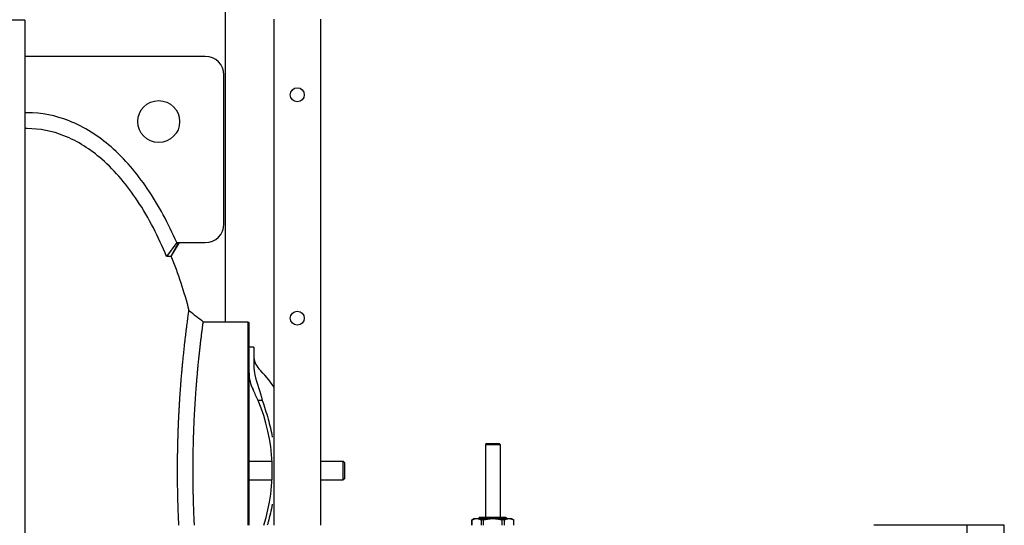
# Model space of a CAD drawing. Header units: inches. Extents: x 18 to 846, y -44 to 561.
# Tile 506 of 637: x 520 to 573, y 230 to 257. Entities that reach past the tile are written whole.
import ezdxf

# ---------------------------------------------------------------- set-up
doc = ezdxf.new("R2010")
doc.units = ezdxf.units.IN
doc.header["$LTSCALE"] = 24
doc.header["$MEASUREMENT"] = 0
doc.layers.add('Visible (ANSI)', color=7, linetype='Continuous', lineweight=30)

msp = doc.modelspace()

# ---------------------------------------------------------------- linework, layer by layer
at = {"layer": 'Visible (ANSI)'}
for p, q in [((531.43343, 271.2065), (531.43343, 240.644)), ((534.05343, 229.7065), (534.05343, 256.89584)), ((536.55343, 256.89584), (536.55343, 229.7065)), ((520.67843, 256.8315), (349.67843, 256.8315)), ((520.67843, 256.8315), (520.67843, 108.966)), ((530.36358, 254.894), (520.67843, 254.894)), ((531.36358, 245.894), (531.36358, 253.894)), ((520.80343, 251.86562), (520.67843, 251.86562)), ((520.80343, 251.01639), (520.67843, 251.01639)), ((528.83105, 244.894), (528.28724, 244.14994)), ((528.9194, 244.894), (528.50704, 244.14994)), ((528.96399, 244.894), (528.52391, 244.1763)), ((528.83105, 244.894), (530.36358, 244.894)), ((528.50704, 244.14994), (528.28724, 244.14994)), ((530.25678, 240.644), (532.64978, 240.644)), ((532.64978, 240.644), (532.71228, 240.5815)), ((532.64978, 240.64399), (532.64978, 232.644)), ((532.71228, 232.644), (532.71228, 240.58149)), ((532.96228, 239.269), (532.71228, 239.269)), ((532.96228, 239.269), (532.96228, 238.9685)), ((532.96228, 238.9685), (532.96228, 238.34748)), ((533.42534, 236.40542), (533.19902, 236.40542)), ((545.47223, 234.104), (545.40973, 234.0415)), ((545.40973, 234.0415), (546.19713, 234.0415)), ((545.40973, 234.0415), (545.40973, 230.14794)), ((545.47223, 234.104), (546.13463, 234.104)), ((546.13463, 234.104), (546.19713, 234.0415)), ((546.19713, 234.0415), (546.19713, 230.14794)), ((532.71228, 233.144), (533.94931, 233.144)), ((536.55343, 233.144), (537.77478, 233.144)), ((537.77478, 232.144), (537.77478, 233.144)), ((537.83728, 233.0815), (537.77478, 233.144)), ((532.64978, 232.644), (532.64978, 229.70659)), ((532.71228, 229.70658), (532.71228, 232.644)), ((537.83728, 233.0815), (537.83728, 232.2065)), ((532.71228, 232.144), (533.94931, 232.144)), ((536.55343, 232.144), (537.77478, 232.144)), ((537.83728, 232.2065), (537.77478, 232.144)), ((544.79949, 230.0692), (544.68138, 230.00101)), ((544.68344, 230.00101), (544.68138, 230.00101)), ((544.68138, 229.7065), (544.68138, 230.00101)), ((544.68344, 229.7065), (544.68344, 230.00101)), ((544.79949, 230.0692), (544.93399, 230.0692)), ((544.93399, 230.0692), (545.80343, 230.0692)), ((545.1179, 230.14794), (545.0554, 230.08544)), ((545.0554, 230.08544), (546.55146, 230.08544)), ((545.0554, 230.08544), (545.0554, 230.0692)), ((545.1179, 230.14794), (546.48896, 230.14794)), ((545.30233, 230.00101), (545.18454, 230.00101)), ((545.18454, 229.7065), (545.18454, 230.00101)), ((545.30233, 229.7065), (545.30233, 230.00101)), ((545.80343, 230.0692), (546.67286, 230.0692)), ((546.42231, 230.00101), (546.30453, 230.00101)), ((546.30453, 229.7065), (546.30453, 230.00101)), ((546.42231, 229.7065), (546.42231, 230.00101)), ((546.48896, 230.14794), (546.55146, 230.08544)), ((546.55146, 230.08544), (546.55146, 230.0692)), ((546.67286, 230.0692), (546.80737, 230.0692)), ((546.80737, 230.0692), (546.92548, 230.00101)), ((546.92548, 230.00101), (546.92341, 230.00101)), ((546.92341, 229.7065), (546.92341, 230.00101)), ((546.92548, 229.7065), (546.92548, 230.00101)), ((571.25843, 229.7065), (566.25843, 229.7065)), ((573.25843, 229.7065), (571.25843, 229.7065)), ((571.25843, 227.2065), (571.25843, 229.7065)), ((573.25843, 195.61183), (573.25843, 229.7065)), ((573.25843, 227.2065), (573.25843, 229.7065))]:
    msp.add_line(p, q, dxfattribs=at)
for centre, radius in [((535.30343, 252.8315), 0.375), ((535.30343, 252.8315), 0.375), ((527.86358, 251.394), 1.125), ((535.30343, 240.8315), 0.375), ((535.30343, 240.8315), 0.375)]:
    msp.add_circle(centre, radius, dxfattribs=at)
for centre, radius, start, end in [((530.36358, 253.894), 1, 0, 90), ((530.36358, 245.894), 1, 270, 0), ((533.96228, 238.81348), 1, 180, 224.117595), ((534.71228, 237.894), 2, 180, 206.784996), ((527.59978, 232.644), 7.8625, 34.833605, 44.117595), ((524.31228, 232.644), 9.65, 22.941059, 26.784996), ((524.31228, 232.644), 9.65, 342.277681, 22.941059)]:
    msp.add_arc(centre, radius, start, end, dxfattribs=at)
for points, knots in [([(528.83105, 244.894), (528.39285, 245.90023), (527.87023, 246.88717), (526.69568, 248.60954), (526.04841, 249.37911), (524.63101, 250.61515), (523.87779, 251.10387), (522.32837, 251.71401), (521.57517, 251.86562), (520.80343, 251.86562)], [-28.45601816, -28.45601816, -28.45601816, -28.45601816, -20.14905615, -20.14905615, -12.6577515, -12.6577515, -5.88066707, -5.88066707, 0, 0, 0, 0]), ([(528.28724, 244.14994), (527.85954, 245.18598), (527.34209, 246.20666), (526.18296, 247.95184), (525.54864, 248.7226), (524.2065, 249.89338), (523.52599, 250.33784), (522.14376, 250.8822), (521.48226, 251.01639), (520.80343, 251.01639)], [-27.16591741, -27.16591741, -27.16591741, -27.16591741, -18.68870187, -18.68870187, -11.29271074, -11.29271074, -5.17271661, -5.17271661, 0, 0, 0, 0]), ([(528.52296, 244.17867), (528.70933, 243.71349), (528.88407, 243.23159), (529.20495, 242.25111), (529.3517, 241.75327), (529.48635, 241.24354)], [0.895256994, 0.895256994, 0.895256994, 0.895256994, 0.991241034, 0.991241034, 1.084775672, 1.084775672, 1.084775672, 1.084775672]), ([(528.87408, 232.644), (528.87408, 232.88881), (528.87561, 233.13564), (528.8786, 233.37885), (528.87953, 233.4545), (528.8806, 233.52991), (528.88181, 233.60505), (528.88189, 233.60991), (528.88196, 233.61476), (528.88204, 233.61961), (528.88471, 233.78308), (528.88803, 233.94532), (528.89197, 234.10617), (528.89369, 234.17642), (528.89553, 234.24657), (528.89748, 234.31651), (528.89769, 234.32402), (528.8979, 234.33153), (528.89812, 234.33904), (528.90012, 234.40985), (528.90225, 234.48042), (528.90449, 234.55064), (528.90476, 234.55911), (528.90503, 234.56756), (528.9053, 234.57602), (528.90635, 234.60848), (528.90743, 234.64087), (528.90852, 234.67316), (528.91011, 234.72001), (528.91175, 234.76666), (528.91343, 234.8131), (528.91586, 234.87996), (528.91839, 234.94666), (528.92102, 235.01307), (528.92143, 235.02335), (528.92184, 235.03363), (528.92225, 235.0439), (528.9249, 235.10994), (528.92765, 235.17567), (528.93048, 235.24096), (528.93096, 235.25195), (528.93144, 235.26292), (528.93192, 235.27389), (528.9352, 235.34861), (528.9386, 235.42271), (528.94209, 235.49602), (528.94517, 235.56068), (528.94835, 235.62508), (528.95161, 235.68912), (528.95221, 235.70103), (528.95282, 235.71292), (528.95343, 235.7248), (528.95661, 235.78658), (528.95987, 235.84801), (528.96319, 235.90904), (528.96387, 235.9214), (528.96455, 235.93375), (528.96522, 235.94607), (528.96904, 236.01518), (528.97294, 236.08377), (528.97691, 236.15167), (528.98061, 236.21486), (528.98438, 236.27755), (528.98822, 236.33971), (528.98903, 236.35285), (528.98984, 236.36596), (528.99065, 236.37906), (528.99424, 236.43656), (528.99788, 236.49359), (529.00156, 236.55016), (529.00243, 236.56349), (529.0033, 236.57679), (529.00417, 236.59006), (529.00826, 236.65221), (529.01241, 236.71378), (529.01661, 236.77474), (529.02092, 236.83724), (529.02528, 236.8992), (529.02969, 236.96058), (529.03066, 236.97396), (529.03162, 236.98732), (529.03259, 237.00065), (529.03649, 237.05435), (529.04043, 237.10758), (529.04439, 237.16029), (529.0454, 237.17367), (529.04641, 237.18703), (529.04742, 237.20034), (529.05147, 237.25378), (529.05556, 237.30667), (529.05966, 237.35898), (529.06466, 237.42268), (529.06972, 237.48577), (529.0748, 237.54813), (529.07588, 237.56131), (529.07696, 237.57446), (529.07804, 237.58757), (529.08215, 237.63757), (529.08628, 237.68707), (529.09043, 237.73603), (529.09083, 237.7408), (529.09124, 237.74557), (529.09164, 237.75032), (529.09234, 237.75852), (529.09303, 237.7667), (529.09373, 237.77487), (529.09742, 237.81815), (529.10112, 237.86099), (529.10483, 237.90334), (529.11226, 237.98832), (529.11975, 238.07198), (529.12725, 238.154), (529.12838, 238.1663), (529.1295, 238.17856), (529.13063, 238.19079), (529.13656, 238.25521), (529.1425, 238.31857), (529.14842, 238.38075), (529.14924, 238.38942), (529.15007, 238.39807), (529.1509, 238.4067), (529.15119, 238.40981), (529.15149, 238.41292), (529.15179, 238.41602), (529.15533, 238.45306), (529.15888, 238.48976), (529.16243, 238.52613), (529.17195, 238.62375), (529.18147, 238.7189), (529.19089, 238.81112), (529.19198, 238.8218), (529.19307, 238.83245), (529.19416, 238.84305), (529.19501, 238.8513), (529.19585, 238.85952), (529.1967, 238.86772), (529.20182, 238.91738), (529.20692, 238.9663), (529.21199, 239.01443), (529.21305, 239.02447), (529.21411, 239.03448), (529.21517, 239.04446), (529.22397, 239.12761), (529.23269, 239.20835), (529.24127, 239.28648), (529.24535, 239.32367), (529.24941, 239.36035), (529.25345, 239.3965), (529.25442, 239.40521), (529.25539, 239.41388), (529.25635, 239.42252), (529.26217, 239.47449), (529.26793, 239.52534), (529.27361, 239.575), (529.27453, 239.58305), (529.27545, 239.59106), (529.27637, 239.59904), (529.27885, 239.62066), (529.28131, 239.64205), (529.28376, 239.6632), (529.29354, 239.7476), (529.3031, 239.82873), (529.31238, 239.90629), (529.31318, 239.91297), (529.31398, 239.91962), (529.31477, 239.92624), (529.31593, 239.9359), (529.31708, 239.94551), (529.31823, 239.95505), (529.31999, 239.96965), (529.32174, 239.98411), (529.32347, 239.99844), (529.32594, 240.01883), (529.32839, 240.03897), (529.33082, 240.05886), (529.33155, 240.06484), (529.33228, 240.07079), (529.333, 240.07673), (529.34228, 240.15254), (529.35123, 240.22464), (529.3598, 240.29281), (529.3615, 240.30627), (529.36317, 240.31958), (529.36484, 240.33275), (529.36543, 240.33747), (529.36603, 240.34216), (529.36662, 240.34683), (529.37131, 240.38389), (529.37588, 240.41979), (529.38034, 240.45452), (529.38087, 240.45865), (529.3814, 240.46276), (529.38192, 240.46686), (529.38544, 240.49425), (529.38888, 240.52089), (529.39224, 240.54678), (529.39794, 240.59078), (529.40342, 240.63269), (529.40866, 240.67247), (529.40906, 240.67551), (529.40946, 240.67854), (529.40986, 240.68156), (529.41071, 240.68802), (529.41155, 240.69443), (529.41239, 240.70078), (529.41511, 240.72137), (529.41776, 240.74136), (529.42034, 240.76074), (529.42069, 240.76335), (529.42103, 240.76594), (529.42137, 240.76852), (529.42171, 240.77106), (529.42205, 240.7736), (529.42239, 240.77613), (529.43015, 240.83439), (529.43726, 240.88718), (529.44368, 240.93445), (529.4437, 240.93465), (529.44373, 240.93485), (529.44376, 240.93504), (529.44396, 240.93652), (529.44416, 240.938), (529.44436, 240.93947), (529.44746, 240.96236), (529.45041, 240.98395), (529.45318, 241.00424), (529.45336, 241.00555), (529.45354, 241.00685), (529.45372, 241.00815), (529.45676, 241.03042), (529.4596, 241.05109), (529.46223, 241.07017), (529.46456, 241.08709), (529.46673, 241.10277), (529.46873, 241.11721), (529.46883, 241.11791), (529.46892, 241.1186), (529.46902, 241.11929), (529.4711, 241.13435), (529.473, 241.14803), (529.47472, 241.16033), (529.47478, 241.16079), (529.47484, 241.16125), (529.47491, 241.16171), (529.47513, 241.16335), (529.47536, 241.16496), (529.47558, 241.16655), (529.47877, 241.18946), (529.48126, 241.20725), (529.48304, 241.21994), (529.48305, 241.22007), (529.48307, 241.2202), (529.48309, 241.22033), (529.48329, 241.22171), (529.48347, 241.22304), (529.48365, 241.2243), (529.48433, 241.22919), (529.48489, 241.23315), (529.48531, 241.23618), (529.48532, 241.23622), (529.48532, 241.23626), (529.48533, 241.2363), (529.48601, 241.24113), (529.48635, 241.24354), (529.48635, 241.24354)], [0.713977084, 0.713977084, 0.713977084, 0.713977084, 0.725846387, 0.725846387, 0.725846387, 0.729538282, 0.729538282, 0.729538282, 0.729776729, 0.729776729, 0.729776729, 0.737811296, 0.737811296, 0.737811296, 0.741320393, 0.741320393, 0.741320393, 0.741697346, 0.741697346, 0.741697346, 0.745252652, 0.745252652, 0.745252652, 0.745681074, 0.745681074, 0.745681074, 0.747326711, 0.747326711, 0.747326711, 0.749713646, 0.749713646, 0.749713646, 0.753150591, 0.753150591, 0.753150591, 0.753682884, 0.753682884, 0.753682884, 0.757105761, 0.757105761, 0.757105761, 0.757681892, 0.757681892, 0.757681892, 0.761608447, 0.761608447, 0.761608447, 0.765071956, 0.765071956, 0.765071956, 0.765715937, 0.765715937, 0.765715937, 0.769063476, 0.769063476, 0.769063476, 0.76974159, 0.76974159, 0.76974159, 0.773542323, 0.773542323, 0.773542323, 0.77707933, 0.77707933, 0.77707933, 0.777827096, 0.777827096, 0.777827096, 0.781110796, 0.781110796, 0.781110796, 0.781884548, 0.781884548, 0.781884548, 0.785506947, 0.785506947, 0.785506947, 0.789220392, 0.789220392, 0.789220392, 0.790030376, 0.790030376, 0.790030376, 0.793293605, 0.793293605, 0.793293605, 0.79412219, 0.79412219, 0.79412219, 0.797447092, 0.797447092, 0.797447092, 0.801496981, 0.801496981, 0.801496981, 0.802353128, 0.802353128, 0.802353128, 0.805616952, 0.805616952, 0.805616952, 0.805934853, 0.805934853, 0.805934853, 0.806482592, 0.806482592, 0.806482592, 0.809385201, 0.809385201, 0.809385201, 0.815209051, 0.815209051, 0.815209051, 0.816082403, 0.816082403, 0.816082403, 0.820684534, 0.820684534, 0.820684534, 0.821326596, 0.821326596, 0.821326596, 0.821557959, 0.821557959, 0.821557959, 0.8243182, 0.8243182, 0.8243182, 0.831729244, 0.831729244, 0.831729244, 0.832587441, 0.832587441, 0.832587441, 0.833254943, 0.833254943, 0.833254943, 0.837297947, 0.837297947, 0.837297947, 0.83814178, 0.83814178, 0.83814178, 0.845175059, 0.845175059, 0.845175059, 0.848522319, 0.848522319, 0.848522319, 0.849328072, 0.849328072, 0.849328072, 0.85417499, 0.85417499, 0.85417499, 0.854959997, 0.854959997, 0.854959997, 0.857086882, 0.857086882, 0.857086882, 0.865571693, 0.865571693, 0.865571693, 0.86630189, 0.86630189, 0.86630189, 0.867367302, 0.867367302, 0.867367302, 0.868996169, 0.868996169, 0.868996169, 0.871313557, 0.871313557, 0.871313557, 0.872010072, 0.872010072, 0.872010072, 0.880908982, 0.880908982, 0.880908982, 0.882665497, 0.882665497, 0.882665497, 0.883293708, 0.883293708, 0.883293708, 0.888274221, 0.888274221, 0.888274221, 0.888866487, 0.888866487, 0.888866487, 0.892826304, 0.892826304, 0.892826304, 0.899554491, 0.899554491, 0.899554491, 0.900069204, 0.900069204, 0.900069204, 0.901171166, 0.901171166, 0.901171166, 0.904744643, 0.904744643, 0.904744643, 0.905224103, 0.905224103, 0.905224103, 0.905697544, 0.905697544, 0.905697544, 0.916611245, 0.916611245, 0.916611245, 0.916656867, 0.916656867, 0.916656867, 0.916999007, 0.916999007, 0.916999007, 0.922326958, 0.922326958, 0.922326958, 0.922670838, 0.922670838, 0.922670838, 0.928566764, 0.928566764, 0.928566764, 0.933794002, 0.933794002, 0.933794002, 0.934045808, 0.934045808, 0.934045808, 0.939541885, 0.939541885, 0.939541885, 0.939747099, 0.939747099, 0.939747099, 0.940484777, 0.940484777, 0.940484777, 0.951124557, 0.951124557, 0.951124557, 0.951233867, 0.951233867, 0.951233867, 0.952407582, 0.952407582, 0.952407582, 0.956947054, 0.956947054, 0.956947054, 0.957008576, 0.957008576, 0.957008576, 0.964301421, 0.964301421, 0.964301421, 0.964301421]), ([(529.70812, 232.644), (529.70812, 232.64438), (529.70812, 232.64476), (529.70812, 232.64513), (529.70812, 232.86617), (529.70942, 233.08841), (529.71193, 233.30679), (529.71271, 233.37471), (529.71362, 233.44258), (529.71464, 233.51036), (529.7147, 233.51474), (529.71477, 233.51912), (529.71483, 233.52349), (529.71709, 233.67097), (529.7199, 233.81796), (529.72325, 233.96399), (529.72471, 234.02776), (529.72628, 234.09145), (529.72794, 234.15493), (529.72812, 234.16174), (529.7283, 234.16856), (529.72848, 234.17537), (529.73019, 234.23962), (529.732, 234.30356), (529.7339, 234.36717), (529.73413, 234.37484), (529.73436, 234.3825), (529.73459, 234.39016), (529.73549, 234.41956), (529.7364, 234.4489), (529.73733, 234.47817), (529.73868, 234.52063), (529.74007, 234.56294), (529.74151, 234.60509), (529.74358, 234.66579), (529.74573, 234.7264), (529.74798, 234.7868), (529.74833, 234.79616), (529.74868, 234.80551), (529.74903, 234.81485), (529.75129, 234.87494), (529.75364, 234.93481), (529.75607, 234.99437), (529.75648, 235.00439), (529.75689, 235.0144), (529.7573, 235.02441), (529.76012, 235.0926), (529.76304, 235.16035), (529.76604, 235.22751), (529.7687, 235.28674), (529.77143, 235.34573), (529.77424, 235.40441), (529.77476, 235.41533), (529.77528, 235.42623), (529.77581, 235.43711), (529.77855, 235.49372), (529.78136, 235.55002), (529.78423, 235.60598), (529.78481, 235.61732), (529.7854, 235.62864), (529.78598, 235.63994), (529.78927, 235.70331), (529.79264, 235.76622), (529.79608, 235.82859), (529.79928, 235.88664), (529.80255, 235.9443), (529.80588, 236.00155), (529.80658, 236.01365), (529.80729, 236.02573), (529.80799, 236.0378), (529.81111, 236.09079), (529.81427, 236.14342), (529.81748, 236.19567), (529.81824, 236.20798), (529.819, 236.22028), (529.81976, 236.23255), (529.82332, 236.29), (529.82695, 236.34698), (529.83062, 236.40349), (529.83439, 236.46141), (529.83821, 236.51885), (529.84207, 236.57581), (529.84292, 236.58823), (529.84377, 236.60063), (529.84461, 236.61301), (529.84803, 236.66287), (529.85149, 236.71229), (529.85497, 236.76126), (529.85585, 236.7737), (529.85674, 236.7861), (529.85763, 236.79848), (529.86119, 236.84814), (529.86478, 236.89735), (529.8684, 236.94608), (529.87281, 237.00544), (529.87727, 237.06427), (529.88176, 237.12248), (529.88271, 237.13478), (529.88366, 237.14706), (529.88462, 237.1593), (529.88825, 237.20599), (529.89191, 237.25227), (529.89559, 237.29808), (529.89595, 237.30255), (529.8963, 237.307), (529.89666, 237.31146), (529.89728, 237.31913), (529.8979, 237.32679), (529.89852, 237.33444), (529.90179, 237.37497), (529.90508, 237.41512), (529.90837, 237.45488), (529.91498, 237.53464), (529.92165, 237.61313), (529.92834, 237.69019), (529.92934, 237.70175), (529.93035, 237.71328), (529.93135, 237.72477), (529.93665, 237.78532), (529.94195, 237.84498), (529.94726, 237.90366), (529.948, 237.91185), (529.94874, 237.92001), (529.94948, 237.92816), (529.94975, 237.9311), (529.95001, 237.93403), (529.95028, 237.93697), (529.95346, 237.97195), (529.95664, 238.00661), (529.95983, 238.04094), (529.96838, 238.13314), (529.97692, 238.22299), (529.98541, 238.31036), (529.9864, 238.32048), (529.98738, 238.33057), (529.98836, 238.34062), (529.98913, 238.34844), (529.98989, 238.35624), (529.99065, 238.36401), (529.99527, 238.41113), (529.99988, 238.45752), (530.00447, 238.5032), (530.00542, 238.51273), (530.00638, 238.52224), (530.00734, 238.53171), (530.0153, 238.61064), (530.02319, 238.68737), (530.03099, 238.76186), (530.0347, 238.79731), (530.03839, 238.83227), (530.04206, 238.86673), (530.04294, 238.87503), (530.04382, 238.88329), (530.0447, 238.89153), (530.05, 238.94109), (530.05524, 238.98958), (530.06042, 239.037), (530.06125, 239.04468), (530.06209, 239.05233), (530.06293, 239.05996), (530.06519, 239.08061), (530.06744, 239.10106), (530.06968, 239.1213), (530.07861, 239.20205), (530.08735, 239.27964), (530.09585, 239.35397), (530.09658, 239.36037), (530.09731, 239.36674), (530.09804, 239.37309), (530.0991, 239.38235), (530.10016, 239.39156), (530.10122, 239.40072), (530.10283, 239.41472), (530.10443, 239.4286), (530.10602, 239.44236), (530.10829, 239.46194), (530.11054, 239.48127), (530.11277, 239.50037), (530.11344, 239.50611), (530.11411, 239.51183), (530.11478, 239.51752), (530.12329, 239.5903), (530.13152, 239.65953), (530.13943, 239.72518), (530.14099, 239.73813), (530.14253, 239.75095), (530.14407, 239.76364), (530.14462, 239.76817), (530.14516, 239.77269), (530.14571, 239.77719), (530.15003, 239.81287), (530.15426, 239.84744), (530.15837, 239.88089), (530.15886, 239.88487), (530.15934, 239.88883), (530.15983, 239.89278), (530.16308, 239.91917), (530.16626, 239.94485), (530.16936, 239.96983), (530.17464, 240.01228), (530.17971, 240.05272), (530.18456, 240.09113), (530.18493, 240.09407), (530.1853, 240.09699), (530.18567, 240.09991), (530.18645, 240.10615), (530.18724, 240.11234), (530.18801, 240.11847), (530.19053, 240.13835), (530.19299, 240.15767), (530.19538, 240.17641), (530.1957, 240.17892), (530.19602, 240.18143), (530.19634, 240.18392), (530.19665, 240.18638), (530.19697, 240.18884), (530.19728, 240.19128), (530.20448, 240.2476), (530.21109, 240.29868), (530.21704, 240.34442), (530.21707, 240.34461), (530.21709, 240.3448), (530.21712, 240.34499), (530.2173, 240.34642), (530.21749, 240.34785), (530.21768, 240.34927), (530.22056, 240.37141), (530.2233, 240.39232), (530.22588, 240.41197), (530.22605, 240.41324), (530.22621, 240.4145), (530.22638, 240.41576), (530.22921, 240.43733), (530.23186, 240.45737), (530.2343, 240.47587), (530.23647, 240.49226), (530.23849, 240.50746), (530.24035, 240.52146), (530.24044, 240.52213), (530.24053, 240.5228), (530.24062, 240.52347), (530.24256, 240.53807), (530.24433, 240.55133), (530.24593, 240.56327), (530.24599, 240.56372), (530.24605, 240.56416), (530.24611, 240.56461), (530.24632, 240.56619), (530.24653, 240.56776), (530.24674, 240.5693), (530.24971, 240.59153), (530.25203, 240.60879), (530.25369, 240.6211), (530.25371, 240.62123), (530.25372, 240.62135), (530.25374, 240.62148), (530.25392, 240.62282), (530.2541, 240.62411), (530.25426, 240.62533), (530.2549, 240.63007), (530.25542, 240.63392), (530.25581, 240.63686), (530.25582, 240.6369), (530.25582, 240.63694), (530.25583, 240.63698), (530.25646, 240.64166), (530.25678, 240.644), (530.25678, 240.644), (530.25678, 240.644), (530.25678, 240.644), (530.25678, 240.644)], [0.713956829, 0.713956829, 0.713956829, 0.713956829, 0.713977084, 0.713977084, 0.713977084, 0.725846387, 0.725846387, 0.725846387, 0.729538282, 0.729538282, 0.729538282, 0.729776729, 0.729776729, 0.729776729, 0.737811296, 0.737811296, 0.737811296, 0.741320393, 0.741320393, 0.741320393, 0.741697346, 0.741697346, 0.741697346, 0.745252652, 0.745252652, 0.745252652, 0.745681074, 0.745681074, 0.745681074, 0.747326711, 0.747326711, 0.747326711, 0.749713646, 0.749713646, 0.749713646, 0.753150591, 0.753150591, 0.753150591, 0.753682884, 0.753682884, 0.753682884, 0.757105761, 0.757105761, 0.757105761, 0.757681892, 0.757681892, 0.757681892, 0.761608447, 0.761608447, 0.761608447, 0.765071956, 0.765071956, 0.765071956, 0.765715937, 0.765715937, 0.765715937, 0.769063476, 0.769063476, 0.769063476, 0.76974159, 0.76974159, 0.76974159, 0.773542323, 0.773542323, 0.773542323, 0.77707933, 0.77707933, 0.77707933, 0.777827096, 0.777827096, 0.777827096, 0.781110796, 0.781110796, 0.781110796, 0.781884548, 0.781884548, 0.781884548, 0.785506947, 0.785506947, 0.785506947, 0.789220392, 0.789220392, 0.789220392, 0.790030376, 0.790030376, 0.790030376, 0.793293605, 0.793293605, 0.793293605, 0.79412219, 0.79412219, 0.79412219, 0.797447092, 0.797447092, 0.797447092, 0.801496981, 0.801496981, 0.801496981, 0.802353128, 0.802353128, 0.802353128, 0.805616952, 0.805616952, 0.805616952, 0.805934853, 0.805934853, 0.805934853, 0.806482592, 0.806482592, 0.806482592, 0.809385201, 0.809385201, 0.809385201, 0.815209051, 0.815209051, 0.815209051, 0.816082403, 0.816082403, 0.816082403, 0.820684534, 0.820684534, 0.820684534, 0.821326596, 0.821326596, 0.821326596, 0.821557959, 0.821557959, 0.821557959, 0.8243182, 0.8243182, 0.8243182, 0.831729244, 0.831729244, 0.831729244, 0.832587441, 0.832587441, 0.832587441, 0.833254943, 0.833254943, 0.833254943, 0.837297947, 0.837297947, 0.837297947, 0.83814178, 0.83814178, 0.83814178, 0.845175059, 0.845175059, 0.845175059, 0.848522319, 0.848522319, 0.848522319, 0.849328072, 0.849328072, 0.849328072, 0.85417499, 0.85417499, 0.85417499, 0.854959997, 0.854959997, 0.854959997, 0.857086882, 0.857086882, 0.857086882, 0.865571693, 0.865571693, 0.865571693, 0.86630189, 0.86630189, 0.86630189, 0.867367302, 0.867367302, 0.867367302, 0.868996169, 0.868996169, 0.868996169, 0.871313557, 0.871313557, 0.871313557, 0.872010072, 0.872010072, 0.872010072, 0.880908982, 0.880908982, 0.880908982, 0.882665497, 0.882665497, 0.882665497, 0.883293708, 0.883293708, 0.883293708, 0.888274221, 0.888274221, 0.888274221, 0.888866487, 0.888866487, 0.888866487, 0.892826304, 0.892826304, 0.892826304, 0.899554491, 0.899554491, 0.899554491, 0.900069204, 0.900069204, 0.900069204, 0.901171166, 0.901171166, 0.901171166, 0.904744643, 0.904744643, 0.904744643, 0.905224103, 0.905224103, 0.905224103, 0.905697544, 0.905697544, 0.905697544, 0.916611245, 0.916611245, 0.916611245, 0.916656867, 0.916656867, 0.916656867, 0.916999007, 0.916999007, 0.916999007, 0.922326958, 0.922326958, 0.922326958, 0.922670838, 0.922670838, 0.922670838, 0.928566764, 0.928566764, 0.928566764, 0.933794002, 0.933794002, 0.933794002, 0.934045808, 0.934045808, 0.934045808, 0.939541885, 0.939541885, 0.939541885, 0.939747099, 0.939747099, 0.939747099, 0.940484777, 0.940484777, 0.940484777, 0.951124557, 0.951124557, 0.951124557, 0.951233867, 0.951233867, 0.951233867, 0.952407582, 0.952407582, 0.952407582, 0.956947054, 0.956947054, 0.956947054, 0.957008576, 0.957008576, 0.957008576, 0.964301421, 0.964301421, 0.964301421, 0.964301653, 0.964301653, 0.964301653, 0.964301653]), ([(532.96414, 238.25668), (532.97081, 238.09845), (532.99496, 237.94045), (533.12125, 237.34937), (533.29614, 236.88927), (533.42534, 236.40542)], [0.22095062, 0.22095062, 0.22095062, 0.22095062, 1.4278888, 1.4278888, 4.83429221, 4.83429221, 4.83429221, 4.83429221]), ([(533.42534, 236.40542), (533.52828, 236.10299), (533.63669, 235.77487), (533.82604, 235.09381), (533.90063, 234.77744), (533.96126, 234.45054), (533.96177, 234.44779), (533.96228, 234.44504)], [4.35034678, 4.35034678, 4.35034678, 4.35034678, 6.19829278, 6.19829278, 7.82646919, 7.82646919, 7.84026673, 7.84026673, 7.84026673, 7.84026673]), ([(528.94623, 229.7065), (528.94456, 229.7404), (528.94292, 229.7744), (528.94131, 229.80851), (528.94078, 229.81975), (528.94025, 229.83101), (528.93972, 229.84227), (528.93498, 229.94343), (528.93046, 230.04548), (528.92617, 230.1483), (528.92574, 230.15854), (528.92532, 230.16879), (528.9249, 230.17905), (528.92297, 230.2259), (528.92108, 230.2729), (528.91925, 230.32005), (528.91887, 230.32984), (528.91849, 230.33964), (528.91812, 230.34945), (528.91653, 230.39084), (528.91498, 230.43235), (528.91347, 230.47396), (528.91178, 230.52048), (528.91014, 230.56723), (528.90854, 230.61421), (528.90795, 230.6318), (528.90736, 230.64943), (528.90677, 230.66709), (528.90648, 230.676), (528.90619, 230.68492), (528.90589, 230.69384), (528.90428, 230.74332), (528.90272, 230.79303), (528.90122, 230.84296), (528.90097, 230.85119), (528.90072, 230.85943), (528.90048, 230.86768), (528.89723, 230.97709), (528.89424, 231.0877), (528.89155, 231.19892), (528.8914, 231.20533), (528.89124, 231.21175), (528.89109, 231.21817), (528.88982, 231.27136), (528.88862, 231.32467), (528.88749, 231.37808), (528.88737, 231.3836), (528.88726, 231.38913), (528.88714, 231.39465), (528.88352, 231.56799), (528.88063, 231.74242), (528.8785, 231.91737), (528.87846, 231.92087), (528.87841, 231.92437), (528.87837, 231.92787), (528.87552, 232.1657), (528.87409, 232.40447), (528.87408, 232.64275), (528.87408, 232.64317), (528.87408, 232.64358), (528.87408, 232.644)], [0.6649992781, 0.6649992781, 0.6649992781, 0.6649992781, 0.6668104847, 0.6668104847, 0.6668104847, 0.6674074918, 0.6674074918, 0.6674074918, 0.6727686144, 0.6727686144, 0.6727686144, 0.6733027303, 0.6733027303, 0.6733027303, 0.6757417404, 0.6757417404, 0.6757417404, 0.6762482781, 0.6762482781, 0.6762482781, 0.6783868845, 0.6783868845, 0.6783868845, 0.6807780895, 0.6807780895, 0.6807780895, 0.6816739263, 0.6816739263, 0.6816739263, 0.682125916, 0.682125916, 0.682125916, 0.6846314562, 0.6846314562, 0.6846314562, 0.6850445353, 0.6850445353, 0.6850445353, 0.6905267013, 0.6905267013, 0.6905267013, 0.6908429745, 0.6908429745, 0.6908429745, 0.6934633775, 0.6934633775, 0.6934633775, 0.6937341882, 0.6937341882, 0.6937341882, 0.7022340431, 0.7022340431, 0.7022340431, 0.7024040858, 0.7024040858, 0.7024040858, 0.7139568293, 0.7139568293, 0.7139568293, 0.7139770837, 0.7139770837, 0.7139770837, 0.7139770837]), ([(529.78298, 229.7065), (529.77935, 229.77783), (529.77583, 229.84967), (529.77241, 229.922), (529.77191, 229.93273), (529.7714, 229.94346), (529.7709, 229.95421), (529.76903, 229.99436), (529.76719, 230.03467), (529.76539, 230.07512), (529.76493, 230.08538), (529.76448, 230.09565), (529.76403, 230.10592), (529.75997, 230.19821), (529.75609, 230.29125), (529.75242, 230.38501), (529.75205, 230.39435), (529.75169, 230.40369), (529.75132, 230.41305), (529.74967, 230.45577), (529.74806, 230.49863), (529.74649, 230.54163), (529.74617, 230.55057), (529.74584, 230.5595), (529.74552, 230.56845), (529.74416, 230.60621), (529.74283, 230.64408), (529.74154, 230.68205), (529.74009, 230.72451), (529.73869, 230.7671), (529.73733, 230.80983), (529.73682, 230.82584), (529.73632, 230.84187), (529.73582, 230.85791), (529.73557, 230.86601), (529.73532, 230.87411), (529.73507, 230.88221), (529.7337, 230.92714), (529.73237, 230.9722), (529.73109, 231.01741), (529.73088, 231.02487), (529.73067, 231.03232), (529.73047, 231.03978), (529.72771, 231.1388), (529.72519, 231.23848), (529.72291, 231.33877), (529.72278, 231.34456), (529.72265, 231.35035), (529.72252, 231.35614), (529.72145, 231.40411), (529.72043, 231.45223), (529.71947, 231.50048), (529.71938, 231.50546), (529.71928, 231.51045), (529.71918, 231.51544), (529.71611, 231.67204), (529.71365, 231.8304), (529.71185, 231.98873), (529.71181, 231.99189), (529.71177, 231.99506), (529.71174, 231.99823), (529.70932, 232.21342), (529.70812, 232.42886), (529.70812, 232.644)], [0.6595765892, 0.6595765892, 0.6595765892, 0.6595765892, 0.6638260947, 0.6638260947, 0.6638260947, 0.6644561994, 0.6644561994, 0.6644561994, 0.6668104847, 0.6668104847, 0.6668104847, 0.6674074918, 0.6674074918, 0.6674074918, 0.6727686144, 0.6727686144, 0.6727686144, 0.6733027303, 0.6733027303, 0.6733027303, 0.6757417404, 0.6757417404, 0.6757417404, 0.6762482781, 0.6762482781, 0.6762482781, 0.6783868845, 0.6783868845, 0.6783868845, 0.6807780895, 0.6807780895, 0.6807780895, 0.6816739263, 0.6816739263, 0.6816739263, 0.682125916, 0.682125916, 0.682125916, 0.6846314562, 0.6846314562, 0.6846314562, 0.6850445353, 0.6850445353, 0.6850445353, 0.6905267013, 0.6905267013, 0.6905267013, 0.6908429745, 0.6908429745, 0.6908429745, 0.6934633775, 0.6934633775, 0.6934633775, 0.6937341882, 0.6937341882, 0.6937341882, 0.7022340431, 0.7022340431, 0.7022340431, 0.7024040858, 0.7024040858, 0.7024040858, 0.7139568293, 0.7139568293, 0.7139568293, 0.7139568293]), ([(533.96228, 230.84296), (533.96177, 230.84021), (533.96126, 230.83747), (533.90064, 230.51067), (533.82609, 230.19439), (533.72154, 229.81833), (533.70546, 229.76201), (533.68923, 229.7065)], [-0.02128573, -0.02128573, -0.02128573, -0.02128573, 0, 0, 2.51140393, 2.51140393, 2.96158652, 2.96158652, 2.96158652, 2.96158652])]:
    msp.add_open_spline(points, degree=3, knots=knots, dxfattribs=at)
for points in [[(529.48635, 241.24354), (529.74315, 241.04369), (529.99997, 240.84385), (530.25678, 240.644)], [(532.96228, 238.34748), (532.96228, 238.31734), (532.96285, 238.28704), (532.96414, 238.25668)]]:
    msp.add_open_spline(points, degree=3, dxfattribs=at)
for points, weights in [([(544.68344, 230.00101), (544.81568, 230.0692), (544.93399, 230.0692)], [1.0171026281, 1.03775343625, 1]), ([(544.93399, 230.0692), (545.05231, 230.0692), (545.18454, 230.00101)], [1, 1.03775343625, 1.0171026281]), ([(545.30233, 230.00101), (545.5668, 230.0692), (545.80343, 230.0692)], [1.0171026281, 1.03775343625, 1]), ([(545.80343, 230.0692), (546.04006, 230.0692), (546.30453, 230.00101)], [1, 1.03775343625, 1.0171026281]), ([(546.42231, 230.00101), (546.55455, 230.0692), (546.67286, 230.0692)], [1.0171026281, 1.03775343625, 1]), ([(546.67286, 230.0692), (546.79118, 230.0692), (546.92341, 230.00101)], [1, 1.03775343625, 1.0171026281])]:
    msp.add_rational_spline(points, weights, degree=2, dxfattribs=at)

doc.saveas('drawing.dxf')
